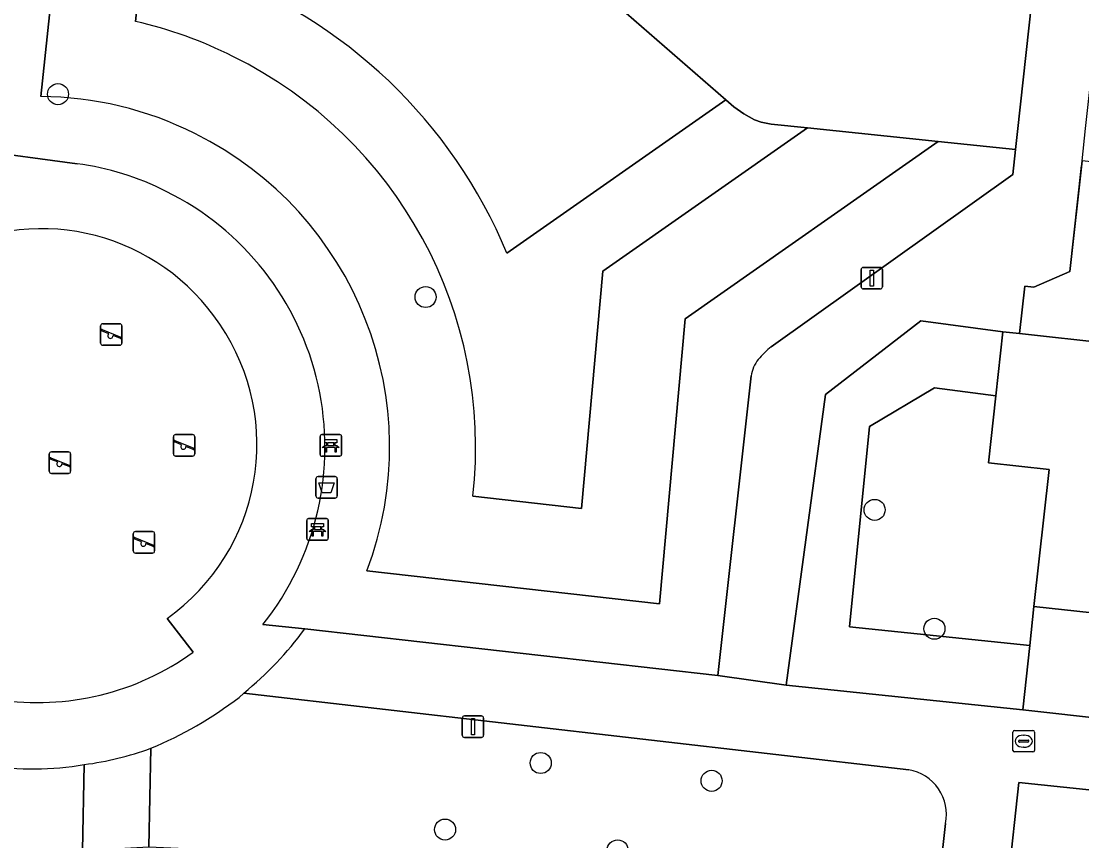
# Model space of a CAD drawing. Extents: x 162026 to 163502, y 387295 to 388169.
# Drawn here: x 162630.46 to 162679.74, y 387939.61 to 387977.71 of the extents above; entities that cross this region are included whole.
import ezdxf

# ---------------------------------------------------------------- set-up
doc = ezdxf.new("R2010")
doc.units = 0
for name, color, linetype in [('IMGEO_Afvalbak', 7, 'Continuous'), ('IMGEO_Bank', 7, 'Continuous'), ('IMGEO_Boom', 7, 'Continuous'), ('IMGEO_Brandkraan', 7, 'Continuous'), ('IMGEO_Erf', 7, 'Continuous'), ('IMGEO_Groenvoorziening', 7, 'Continuous'), ('IMGEO_Lichtmast', 7, 'Continuous'), ('IMGEO_Muur', 7, 'Continuous'), ('IMGEO_Pand', 7, 'Continuous'), ('IMGEO_Parkeervlak_open', 7, 'Continuous'), ('IMGEO_Speelvoorziening', 7, 'Continuous'), ('IMGEO_Terreindeel_zand', 7, 'Continuous'), ('IMGEO_Voetpad_gesloten', 7, 'Continuous'), ('IMGEO_Voetpad_open', 7, 'Continuous')]:
    doc.layers.add(name, color=color, linetype=linetype)

msp = doc.modelspace()

# ---------------------------------------------------------------- linework, layer by layer
at = {"layer": 'IMGEO_Afvalbak'}
for p, q in [((162644.148, 387955.646), (162644.148, 387956.446)), ((162644.148, 387956.446), (162644.148, 387955.646)), ((162644.248, 387956.546), (162645.038, 387956.546)), ((162645.038, 387956.546), (162644.248, 387956.546)), ((162645.138, 387956.446), (162645.138, 387955.646)), ((162645.138, 387955.646), (162645.138, 387956.446)), ((162645.038, 387955.546), (162644.248, 387955.546)), ((162644.248, 387955.546), (162645.038, 387955.546))]:
    msp.add_line(p, q, dxfattribs=at)
msp.add_lwpolyline([(162644.291, 387956.26), (162644.995, 387956.26), (162644.846, 387955.79), (162644.44, 387955.79), (162644.291, 387956.26)], dxfattribs=at)
for centre, start, end in [((162644.248, 387956.446), 90, 180), ((162644.248, 387956.446), 90, 180), ((162645.038, 387956.446), 0, 90), ((162645.038, 387956.446), 360, 90), ((162644.248, 387955.646), 180, 270), ((162644.248, 387955.646), 180, 270), ((162645.038, 387955.646), 270, 0), ((162645.038, 387955.646), 270, 0)]:
    msp.add_arc(centre, 0.1, start, end, dxfattribs=at)
at = {"layer": 'IMGEO_Bank'}
for p, q in [((162644.343, 387957.569), (162644.343, 387958.41)), ((162644.343, 387958.41), (162644.343, 387957.569)), ((162644.418, 387958.494), (162645.259, 387958.494)), ((162645.259, 387958.494), (162644.418, 387958.494)), ((162645.343, 387958.419), (162645.343, 387957.578)), ((162645.343, 387957.578), (162645.343, 387958.419)), ((162645.04, 387957.892), (162644.647, 387957.892)), ((162644.652, 387958), (162644.652, 387958.106)), ((162644.696, 387958.106), (162644.696, 387958)), ((162644.984, 387958.112), (162644.702, 387958.112)), ((162644.702, 387957.994), (162644.984, 387957.994)), ((162644.99, 387958), (162644.99, 387958.106)), ((162645.034, 387958.106), (162645.034, 387958)), ((162645.268, 387957.494), (162644.427, 387957.494)), ((162644.427, 387957.494), (162645.268, 387957.494)), ((162643.726, 387953.665), (162643.726, 387954.506)), ((162643.726, 387954.506), (162643.726, 387953.665)), ((162643.801, 387954.59), (162644.642, 387954.59)), ((162644.642, 387954.59), (162643.801, 387954.59)), ((162644.726, 387954.515), (162644.726, 387953.674)), ((162644.726, 387953.674), (162644.726, 387954.515)), ((162644.423, 387953.988), (162644.03, 387953.988)), ((162644.035, 387954.096), (162644.035, 387954.202)), ((162644.079, 387954.202), (162644.079, 387954.096)), ((162644.367, 387954.208), (162644.085, 387954.208)), ((162644.085, 387954.09), (162644.367, 387954.09)), ((162644.373, 387954.096), (162644.373, 387954.202)), ((162644.417, 387954.202), (162644.417, 387954.096)), ((162644.651, 387953.59), (162643.81, 387953.59)), ((162643.81, 387953.59), (162644.651, 387953.59))]:
    msp.add_line(p, q, dxfattribs=at)
for points in [[(162644.59, 387957.892), (162644.448, 387957.892), (162644.56, 387957.994), (162644.646, 387957.994)], [(162644.646, 387958.112), (162644.56, 387958.112), (162644.56, 387958.273), (162645.123, 387958.273), (162645.123, 387958.112), (162645.04, 387958.112)], [(162644.64, 387957.885), (162644.64, 387957.678), (162644.597, 387957.678), (162644.597, 387957.885)], [(162645.04, 387957.994), (162645.123, 387957.994), (162645.235, 387957.892), (162645.096, 387957.892)], [(162645.09, 387957.885), (162645.09, 387957.678), (162645.046, 387957.678), (162645.046, 387957.885)], [(162643.973, 387953.988), (162643.831, 387953.988), (162643.943, 387954.09), (162644.029, 387954.09)], [(162644.029, 387954.208), (162643.943, 387954.208), (162643.943, 387954.369), (162644.506, 387954.369), (162644.506, 387954.208), (162644.423, 387954.208)], [(162644.023, 387953.981), (162644.023, 387953.774), (162643.98, 387953.774), (162643.98, 387953.981)], [(162644.423, 387954.09), (162644.506, 387954.09), (162644.618, 387953.988), (162644.479, 387953.988)], [(162644.473, 387953.981), (162644.473, 387953.774), (162644.429, 387953.774), (162644.429, 387953.981)]]:
    msp.add_lwpolyline(points, dxfattribs=at)
for centre, radius, start, end in [((162644.421, 387958.416), 0.0779, 92.4484, 184.2845), ((162644.421, 387958.416), 0.0779, 92.4484, 184.2845), ((162645.265, 387958.416), 0.0779, 2.4484, 94.2845), ((162645.265, 387958.416), 0.0779, 2.4484, 94.2845), ((162644.59, 387957.885), 0.00671, 2.8957, 87.1043), ((162644.647, 387957.885), 0.00671, 92.8957, 177.1043), ((162644.645, 387958.105), 0.00671, 2.8957, 87.1043), ((162644.645, 387958.001), 0.00671, 272.8957, 357.1043), ((162644.702, 387958.105), 0.00671, 92.8957, 177.1043), ((162644.702, 387958.001), 0.00671, 182.8957, 267.1043), ((162644.984, 387958.105), 0.00671, 2.8957, 87.1043), ((162644.984, 387958.001), 0.00671, 272.8957, 357.1043), ((162645.041, 387958.105), 0.00671, 92.8957, 177.1043), ((162645.041, 387958.001), 0.00671, 182.8957, 267.1043), ((162645.039, 387957.885), 0.00671, 2.8957, 87.1043), ((162645.096, 387957.885), 0.00671, 92.8957, 177.1043), ((162644.421, 387957.572), 0.0779, 182.4484, 274.2845), ((162644.421, 387957.572), 0.0779, 182.4484, 274.2845), ((162645.265, 387957.572), 0.0779, 272.4484, 4.2845), ((162645.265, 387957.572), 0.0779, 272.4484, 4.2845), ((162643.804, 387954.512), 0.0779, 92.4484, 184.2845), ((162643.804, 387954.512), 0.0779, 92.4484, 184.2845), ((162644.648, 387954.512), 0.0779, 2.4484, 94.2845), ((162644.648, 387954.512), 0.0779, 2.4484, 94.2845), ((162643.973, 387953.981), 0.00671, 2.8957, 87.1043), ((162644.03, 387953.981), 0.00671, 92.8957, 177.1043), ((162644.028, 387954.201), 0.00671, 2.8957, 87.1043), ((162644.028, 387954.097), 0.00671, 272.8957, 357.1043), ((162644.085, 387954.201), 0.00671, 92.8957, 177.1043), ((162644.085, 387954.097), 0.00671, 182.8957, 267.1043), ((162644.367, 387954.201), 0.00671, 2.8957, 87.1043), ((162644.367, 387954.097), 0.00671, 272.8957, 357.1043), ((162644.424, 387954.201), 0.00671, 92.8957, 177.1043), ((162644.424, 387954.097), 0.00671, 182.8957, 267.1043), ((162644.422, 387953.981), 0.00671, 2.8957, 87.1043), ((162644.479, 387953.981), 0.00671, 92.8957, 177.1043), ((162643.804, 387953.668), 0.0779, 182.4484, 274.2845), ((162643.804, 387953.668), 0.0779, 182.4484, 274.2845), ((162644.648, 387953.668), 0.0779, 272.4484, 4.2845), ((162644.648, 387953.668), 0.0779, 272.4484, 4.2845)]:
    msp.add_arc(centre, radius, start, end, dxfattribs=at)
at = {"layer": 'IMGEO_Boom'}
for centre in [(162632.165, 387974.322), (162649.247, 387964.891), (162670.112, 387954.996), (162672.891, 387949.47), (162654.596, 387943.229), (162662.537, 387942.4), (162650.151, 387940.135), (162658.169, 387939.167)]:
    msp.add_circle(centre, 0.489, dxfattribs=at)
at = {"layer": 'IMGEO_Brandkraan'}
for p, q in [((162676.541, 387943.817), (162676.541, 387944.669)), ((162676.616, 387944.743), (162677.468, 387944.743)), ((162677.029, 387944.523), (162677.054, 387944.523)), ((162677.542, 387944.669), (162677.542, 387943.817)), ((162676.8, 387944.237), (162676.8, 387944.249)), ((162677.238, 387944.2), (162676.84, 387944.2)), ((162676.843, 387944.286), (162677.241, 387944.286)), ((162677.284, 387944.249), (162677.284, 387944.237)), ((162677.468, 387943.743), (162676.616, 387943.743)), ((162677.052, 387943.963), (162677.027, 387943.963))]:
    msp.add_line(p, q, dxfattribs=at)
for points in [[(162676.541, 387943.817), (162676.541, 387944.669)], [(162676.616, 387944.743), (162677.468, 387944.743)], [(162677.542, 387944.669), (162677.542, 387943.817)], [(162677.468, 387943.743), (162676.616, 387943.743)]]:
    msp.add_lwpolyline(points, dxfattribs=at)
for centre, radius, start, end in [((162676.618, 387944.667), 0.0765, 91.552, 178.448), ((162676.618, 387944.667), 0.0765, 91.552, 178.448), ((162677.466, 387944.667), 0.0765, 1.552, 88.448), ((162677.466, 387944.667), 0.0765, 1.552, 88.448), ((162676.84, 387944.246), 0.0403, 85.8775, 175.7526), ((162676.837, 387944.236), 0.0366, 178.938, 274.7102), ((162677.241, 387944.243), 0.043, 264.8664, 352.4533), ((162677.245, 387944.248), 0.0386, 1.7309, 96.639), ((162676.618, 387943.819), 0.0765, 181.552, 268.448), ((162676.618, 387943.819), 0.0765, 181.552, 268.448), ((162677.466, 387943.819), 0.0765, 271.552, 358.448), ((162677.466, 387943.819), 0.0765, 271.552, 358.448)]:
    msp.add_arc(centre, radius, start, end, dxfattribs=at)
for centre, major_axis, ratio, start_param, end_param in [((162677.028, 387944.243), (-0.387, 0.002), 0.722429, 4.712389, 7.853982), ((162677.053, 387944.243), (-0.39, 0.002), 0.717154, 1.570796, 4.712389)]:
    msp.add_ellipse(centre, major_axis=major_axis, ratio=ratio, start_param=start_param, end_param=end_param, dxfattribs=at)
at = {"layer": 'IMGEO_Erf'}
msp.add_lwpolyline([(162648.586, 387986.781), (162663.2, 387974.064), (162663.576, 387973.734), (162664.039, 387973.41), (162664.524, 387973.133), (162664.835, 387973.026), (162665.311, 387972.922), (162666.986, 387972.749), (162673.061, 387972.122), (162676.658, 387971.751), (162676.749, 387972.585), (162677.535, 387979.804)], dxfattribs=at)
for points in [[(162751.58, 387963.255), (162679.75, 387971.22), (162679.179, 387966.073), (162677.505, 387965.343), (162677.088, 387965.396), (162676.846, 387963.188), (162681.041, 387962.727), (162685.006, 387962.292), (162684.551, 387958.146), (162684.653, 387958.135), (162686.232, 387957.962), (162690.521, 387957.491), (162696.492, 387956.835), (162702.463, 387956.18), (162708.435, 387955.524), (162714.406, 387954.869), (162720.377, 387954.213), (162726.348, 387953.558), (162732.319, 387952.902), (162738.291, 387952.246), (162738.602, 387955.083), (162744.573, 387954.428), (162744.262, 387951.591), (162750.383, 387950.919)], [(162731.407, 387944.587), (162725.436, 387945.242), (162719.465, 387945.898), (162713.494, 387946.553), (162707.524, 387947.209), (162701.552, 387947.864), (162695.581, 387948.52), (162689.61, 387949.175), (162683.638, 387949.831), (162677.515, 387950.503), (162677.321, 387948.686), (162677.003, 387945.703), (162701.295, 387942.986), (162748.917, 387937.66), (162749.47, 387942.604), (162743.35, 387943.276), (162737.379, 387943.931)]]:
    msp.add_lwpolyline(points, close=True, dxfattribs=at)
at = {"layer": 'IMGEO_Groenvoorziening'}
for points in [[(162631.366, 387974.206), (162634.008, 387999.059), (162631.239, 388001.391), (162628.188, 387972.697), (162628.224, 387971.728), (162633.049, 387971.09)], [(162635.76, 387977.706), (162637.7, 387995.95), (162634.008, 387999.059), (162631.366, 387974.206)], [(162639.276, 387980.037), (162640.699, 387993.423), (162637.7, 387995.95), (162635.76, 387977.706)], [(162653.024, 387966.932), (162663.2, 387974.064), (162648.586, 387986.781)], [(162666.986, 387972.749), (162665.311, 387972.922), (162664.835, 387973.026), (162664.524, 387973.133), (162664.039, 387973.41), (162663.576, 387973.734), (162663.2, 387974.064), (162653.024, 387966.932)], [(162651.441, 387955.63), (162656.496, 387955.06), (162657.49, 387966.093), (162666.986, 387972.749)], [(162661.307, 387963.884), (162673.061, 387972.122), (162666.986, 387972.749), (162657.49, 387966.093), (162656.496, 387955.06), (162651.441, 387955.63)], [(162665.309, 387962.582), (162676.532, 387970.592), (162676.658, 387971.751), (162673.061, 387972.122), (162661.307, 387963.884), (162660.113, 387950.628), (162646.518, 387952.159)], [(162646.518, 387952.159), (162660.113, 387950.628), (162661.307, 387963.884)], [(162641.689, 387949.662), (162643.63, 387949.465), (162662.826, 387947.303), (162664.379, 387961.22)], [(162671.703, 387942.918), (162640.797, 387946.481), (162640.584, 387946.278)], [(162636.477, 387943.912), (162636.385, 387939.338), (162639.442, 387939.195), (162670.995, 387935.688)], [(162633.297, 387939.159), (162633.386, 387943.157)], [(162673.057, 387937.328), (162673.412, 387940.423)]]:
    msp.add_lwpolyline(points, dxfattribs=at)
for points in [[(162677.321, 387948.686), (162668.952, 387949.552), (162669.881, 387958.877), (162672.897, 387960.673), (162675.743, 387960.29), (162676.07, 387963.273), (162672.261, 387963.786), (162667.835, 387960.354), (162665.995, 387946.842), (162677.003, 387945.703)], [(162677.515, 387950.503), (162678.215, 387956.879), (162675.402, 387957.188), (162675.743, 387960.29), (162672.897, 387960.673), (162669.881, 387958.877), (162668.952, 387949.552), (162677.321, 387948.686)]]:
    msp.add_lwpolyline(points, close=True, dxfattribs=at)
for centre, radius, start, end in [((162631.305, 387957.912), 23.517, 22.5547, 70.1887), ((162631.305, 387957.912), 23.517, 22.5547, 70.1887), ((162631.331, 387958.254), 19.949, 63.302, 77.1727), ((162631.331, 387958.254), 19.949, 63.302, 77.1727), ((162631.311, 387957.918), 20.26, 353.5166, 63.6788), ((162631.311, 387957.918), 20.26, 353.5166, 63.6788), ((162631.311, 387958.19), 16.016, 63.2421, 89.8034), ((162631.311, 387958.19), 16.016, 63.2421, 89.8034), ((162631.31, 387957.916), 16.262, 339.265, 63.6716), ((162631.31, 387957.916), 16.262, 339.265, 63.6716), ((162631.318, 387958.216), 12.99, 63.1365, 82.3431), ((162631.31, 387957.917), 13.261, 321.5043, 63.6888), ((162668.073, 387959.178), 4.385, 129.0741, 140.1607), ((162665.889, 387961.03), 1.522, 141.0077, 172.8117), ((162629.433, 387960.888), 18.379, 292.5372, 307.3544), ((162630.979, 387957.206), 14.254, 243.0517, 279.7232), ((162671.33, 387940.83), 2.121, 348.9364, 79.8835)]:
    msp.add_arc(centre, radius, start, end, dxfattribs=at)
at = {"layer": 'IMGEO_Lichtmast'}
for p, q in [((162669.585, 387966.267), (162670.375, 387966.267)), ((162670.375, 387966.267), (162669.585, 387966.267)), ((162669.485, 387965.367), (162669.485, 387966.167)), ((162669.485, 387966.167), (162669.485, 387965.367)), ((162670.475, 387966.167), (162670.475, 387965.367)), ((162670.475, 387965.367), (162670.475, 387966.167)), ((162670.375, 387965.267), (162669.585, 387965.267)), ((162669.585, 387965.267), (162670.375, 387965.267)), ((162650.953, 387944.518), (162650.953, 387945.318)), ((162650.953, 387945.318), (162650.953, 387944.518)), ((162651.053, 387945.418), (162651.843, 387945.418)), ((162651.843, 387945.418), (162651.053, 387945.418)), ((162651.943, 387945.318), (162651.943, 387944.518)), ((162651.943, 387944.518), (162651.943, 387945.318)), ((162651.843, 387944.418), (162651.053, 387944.418)), ((162651.053, 387944.418), (162651.843, 387944.418))]:
    msp.add_line(p, q, dxfattribs=at)
for points in [[(162669.905, 387966.142), (162670.055, 387966.142), (162670.055, 387965.392), (162669.905, 387965.392), (162669.905, 387966.142)], [(162651.373, 387945.293), (162651.523, 387945.293), (162651.523, 387944.543), (162651.373, 387944.543), (162651.373, 387945.293)]]:
    msp.add_lwpolyline(points, dxfattribs=at)
for centre, start, end in [((162669.585, 387966.167), 90, 180), ((162669.585, 387966.167), 90, 180), ((162670.375, 387966.167), 0, 90), ((162670.375, 387966.167), 360, 90), ((162669.585, 387965.367), 180, 270), ((162669.585, 387965.367), 180, 270), ((162670.375, 387965.367), 270, 0), ((162670.375, 387965.367), 270, 0), ((162651.053, 387945.318), 90, 180), ((162651.053, 387945.318), 90, 180), ((162651.843, 387945.318), 0, 90), ((162651.843, 387945.318), 360, 90), ((162651.053, 387944.518), 180, 270), ((162651.053, 387944.518), 180, 270), ((162651.843, 387944.518), 270, 0), ((162651.843, 387944.518), 270, 0)]:
    msp.add_arc(centre, 0.1, start, end, dxfattribs=at)
at = {"layer": 'IMGEO_Muur'}
msp.add_lwpolyline([(162676.846, 387963.188), (162677.088, 387965.396), (162677.505, 387965.343), (162679.179, 387966.073), (162679.726, 387971.004)], dxfattribs=at)
at = {"layer": 'IMGEO_Pand'}
msp.add_lwpolyline([(162684.551, 387958.146), (162685.006, 387962.292), (162681.041, 387962.727), (162676.846, 387963.188), (162676.07, 387963.273), (162675.743, 387960.29), (162675.402, 387957.188), (162678.215, 387956.879), (162677.515, 387950.503), (162683.638, 387949.831)], close=True, dxfattribs=at)
at = {"layer": 'IMGEO_Parkeervlak_open'}
msp.add_lwpolyline([(162688.371, 387936.571), (162688.823, 387941.068), (162676.816, 387942.328), (162676.336, 387937.885)], close=True, dxfattribs=at)
at = {"layer": 'IMGEO_Speelvoorziening'}
for p, q in [((162634.143, 387962.75), (162634.143, 387963.55)), ((162634.143, 387963.55), (162634.143, 387962.75)), ((162634.526, 387963.178), (162634.187, 387963.315)), ((162634.212, 387963.375), (162635.088, 387963.022)), ((162634.243, 387963.65), (162635.033, 387963.65)), ((162635.033, 387963.65), (162634.243, 387963.65)), ((162635.133, 387963.55), (162635.133, 387962.75)), ((162635.133, 387962.75), (162635.133, 387963.55)), ((162635.064, 387962.962), (162634.724, 387963.099)), ((162635.033, 387962.65), (162634.243, 387962.65)), ((162634.243, 387962.65), (162635.033, 387962.65)), ((162637.528, 387957.594), (162637.528, 387958.394)), ((162637.528, 387958.394), (162637.528, 387957.594)), ((162637.628, 387958.494), (162638.418, 387958.494)), ((162638.418, 387958.494), (162637.628, 387958.494)), ((162638.518, 387958.394), (162638.518, 387957.594)), ((162638.518, 387957.594), (162638.518, 387958.394)), ((162637.911, 387958.022), (162637.572, 387958.159)), ((162637.597, 387958.219), (162638.473, 387957.866)), ((162638.449, 387957.806), (162638.109, 387957.943)), ((162631.763, 387956.794), (162631.763, 387957.594)), ((162631.763, 387957.594), (162631.763, 387956.794)), ((162632.146, 387957.222), (162631.807, 387957.359)), ((162631.832, 387957.419), (162632.708, 387957.066)), ((162631.863, 387957.694), (162632.653, 387957.694)), ((162632.653, 387957.694), (162631.863, 387957.694)), ((162632.753, 387957.594), (162632.753, 387956.794)), ((162632.753, 387956.794), (162632.753, 387957.594)), ((162638.418, 387957.494), (162637.628, 387957.494)), ((162637.628, 387957.494), (162638.418, 387957.494)), ((162632.684, 387957.006), (162632.344, 387957.143)), ((162632.653, 387956.694), (162631.863, 387956.694)), ((162631.863, 387956.694), (162632.653, 387956.694)), ((162635.766, 387953.986), (162636.556, 387953.986)), ((162636.556, 387953.986), (162635.766, 387953.986)), ((162635.666, 387953.086), (162635.666, 387953.886)), ((162635.666, 387953.886), (162635.666, 387953.086)), ((162636.049, 387953.514), (162635.71, 387953.651)), ((162635.735, 387953.711), (162636.611, 387953.358)), ((162636.587, 387953.298), (162636.247, 387953.435)), ((162636.656, 387953.886), (162636.656, 387953.086)), ((162636.656, 387953.086), (162636.656, 387953.886)), ((162636.556, 387952.986), (162635.766, 387952.986)), ((162635.766, 387952.986), (162636.556, 387952.986))]:
    msp.add_line(p, q, dxfattribs=at)
for centre, radius, start, end in [((162634.243, 387963.55), 0.1, 90, 180), ((162634.243, 387963.55), 0.1, 90, 180), ((162634.2, 387963.345), 0.0327, 68.078, 248.078), ((162635.033, 387963.55), 0.1, 0, 90), ((162635.033, 387963.55), 0.1, 360, 90), ((162634.605, 387963.088), 0.12, 130.9928, 5.1632), ((162635.076, 387962.992), 0.0327, 248.078, 68.078), ((162634.243, 387962.75), 0.1, 180, 270), ((162634.243, 387962.75), 0.1, 180, 270), ((162635.033, 387962.75), 0.1, 270, 0), ((162635.033, 387962.75), 0.1, 270, 0), ((162637.628, 387958.394), 0.1, 90, 180), ((162637.628, 387958.394), 0.1, 90, 180), ((162638.418, 387958.394), 0.1, 0, 90), ((162638.418, 387958.394), 0.1, 360, 90), ((162637.585, 387958.189), 0.0327, 68.078, 248.078), ((162637.99, 387957.932), 0.12, 130.9928, 5.1632), ((162638.461, 387957.836), 0.0327, 248.078, 68.078), ((162631.863, 387957.594), 0.1, 90, 180), ((162631.863, 387957.594), 0.1, 90, 180), ((162631.82, 387957.389), 0.0327, 68.078, 248.078), ((162632.653, 387957.594), 0.1, 0, 90), ((162632.653, 387957.594), 0.1, 360, 90), ((162637.628, 387957.594), 0.1, 180, 270), ((162637.628, 387957.594), 0.1, 180, 270), ((162638.418, 387957.594), 0.1, 270, 0), ((162638.418, 387957.594), 0.1, 270, 0), ((162632.225, 387957.132), 0.12, 130.9928, 5.1632), ((162632.696, 387957.036), 0.0327, 248.078, 68.078), ((162631.863, 387956.794), 0.1, 180, 270), ((162631.863, 387956.794), 0.1, 180, 270), ((162632.653, 387956.794), 0.1, 270, 0), ((162632.653, 387956.794), 0.1, 270, 0), ((162635.766, 387953.886), 0.1, 90, 180), ((162635.766, 387953.886), 0.1, 90, 180), ((162636.556, 387953.886), 0.1, 0, 90), ((162636.556, 387953.886), 0.1, 360, 90), ((162635.723, 387953.681), 0.0327, 68.078, 248.078), ((162636.128, 387953.424), 0.12, 130.9928, 5.1632), ((162635.766, 387953.086), 0.1, 180, 270), ((162635.766, 387953.086), 0.1, 180, 270), ((162636.556, 387953.086), 0.1, 270, 0), ((162636.556, 387953.086), 0.1, 270, 0), ((162636.599, 387953.328), 0.0327, 248.078, 68.078)]:
    msp.add_arc(centre, radius, start, end, dxfattribs=at)
at = {"layer": 'IMGEO_Terreindeel_zand'}
msp.add_lwpolyline([(162638.441, 387948.378), (162637.232, 387949.953)], dxfattribs=at)
for centre, radius, start, end in [((162631.399, 387958.126), 9.942, 33.5574, 117.2005), ((162631.51, 387958.034), 9.902, 305.3035, 34.3569), ((162631.232, 387958.334), 12.292, 261.3088, 305.9087)]:
    msp.add_arc(centre, radius, start, end, dxfattribs=at)
at = {"layer": 'IMGEO_Voetpad_gesloten'}
for points in [[(162633.049, 387971.09), (162628.224, 387971.728), (162628.188, 387972.697)], [(162637.232, 387949.953), (162638.441, 387948.378)], [(162643.63, 387949.465), (162641.689, 387949.662)], [(162640.584, 387946.278), (162640.797, 387946.481)]]:
    msp.add_lwpolyline(points, dxfattribs=at)
for centre, radius, start, end in [((162631.318, 387958.216), 12.99, 63.1365, 82.3431), ((162631.31, 387957.917), 13.261, 321.5043, 63.6888), ((162631.399, 387958.126), 9.942, 33.5574, 117.2005), ((162631.51, 387958.034), 9.902, 305.3035, 34.3569), ((162630.872, 387958.741), 15.774, 308.9926, 323.9813), ((162631.232, 387958.334), 12.292, 261.3088, 305.9087), ((162629.433, 387960.888), 18.379, 292.5372, 307.3544), ((162630.979, 387957.206), 14.254, 243.0517, 279.7232), ((162631.573, 387957.284), 14.243, 277.3129, 290.1394)]:
    msp.add_arc(centre, radius, start, end, dxfattribs=at)
at = {"layer": 'IMGEO_Voetpad_open'}
for points in [[(162679.75, 387971.22), (162679.917, 387972.727), (162681.167, 387983.999), (162682.406, 387995.149), (162679.478, 387995.706), (162678.576, 387988.802), (162678.079, 387984.786), (162677.535, 387979.804), (162676.749, 387972.585), (162676.658, 387971.751), (162676.532, 387970.592), (162665.309, 387962.582)], [(162664.379, 387961.22), (162662.826, 387947.303), (162665.995, 387946.842), (162667.835, 387960.354), (162672.261, 387963.786), (162676.07, 387963.273), (162676.846, 387963.188), (162677.088, 387965.396), (162677.505, 387965.343), (162679.179, 387966.073), (162679.75, 387971.22)], [(162701.295, 387942.986), (162677.003, 387945.703), (162665.995, 387946.842), (162662.826, 387947.303), (162643.63, 387949.465)], [(162640.797, 387946.481), (162671.703, 387942.918)], [(162633.386, 387943.157), (162633.297, 387939.159), (162636.385, 387939.338), (162636.477, 387943.912)], [(162673.412, 387940.423), (162673.057, 387937.328)]]:
    msp.add_lwpolyline(points, dxfattribs=at)
msp.add_lwpolyline([(162688.371, 387936.571), (162676.336, 387937.885), (162676.816, 387942.328), (162688.823, 387941.068)], close=True, dxfattribs=at)
for centre, radius, start, end in [((162668.073, 387959.178), 4.385, 129.0741, 140.1607), ((162665.889, 387961.03), 1.522, 141.0077, 172.8117), ((162630.872, 387958.741), 15.774, 308.9926, 323.9813), ((162631.573, 387957.284), 14.243, 277.3129, 290.1394), ((162671.33, 387940.83), 2.121, 348.9364, 79.8835)]:
    msp.add_arc(centre, radius, start, end, dxfattribs=at)

doc.saveas('drawing.dxf')
